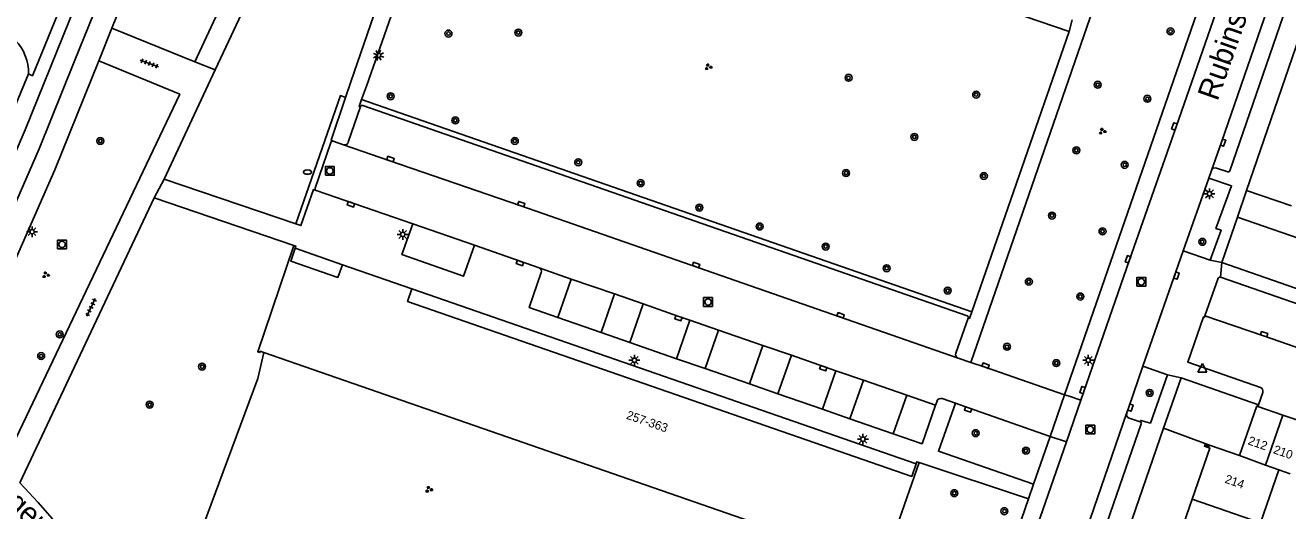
# Model space of a CAD drawing. Extents: x 132999 to 136000, y 398499 to 400501.
# Drawn here: x 133674.5 to 133819.3, y 399709.6 to 399765.3 of the extents above; entities that cross this region are included whole.
import ezdxf

# ---------------------------------------------------------------- set-up
doc = ezdxf.new("R2010")
doc.units = 0
for name, color, linetype in [('gg-anno-huisnummerreeks BGT', 7, 'Continuous'), ('gg-anno-openbare ruimte label', 7, 'Continuous'), ('gg-bbg-bijgebouw', 7, 'Continuous'), ('gg-bbg-gedigitaliseerde bebouwing', 7, 'Continuous'), ('gg-bbg-gedigitaliseerde bijgebouw', 7, 'Continuous'), ('gg-bbg-hoofdgebouw', 7, 'Continuous'), ('gg-bbg-onder overbouw', 7, 'Continuous'), ('gg-bbg-pand overbouw', 7, 'Continuous'), ('gg-bbg-tussenscheiding', 7, 'Continuous'), ('gg-knt-verharding', 7, 'Continuous'), ('gg-knt-verharding nz', 7, 'Continuous'), ('gt-grn-groengrens', 7, 'Continuous'), ('gt-grn-weggrens', 7, 'Continuous'), ('gt-grn-weggrens revisie', 7, 'Continuous'), ('gt-symb-boom', 7, 'Continuous'), ('gt-symb-brandkraan', 7, 'Continuous'), ('gt-symb-groenvak', 7, 'Continuous'), ('gt-symb-kolk', 7, 'Continuous'), ('gt-symb-lichtmast', 7, 'Continuous'), ('gt-symb-rioolschacht', 7, 'Continuous'), ('gt-symb-tegel verharding', 7, 'Continuous'), ('gt-symb-waterafsluiter', 7, 'Continuous')]:
    doc.layers.add(name, color=color, linetype=linetype)

# ---------------------------------------------------------------- blocks, each defined once
blk = doc.blocks.new('gt0-KOLK')
at = {"layer": 'gt-symb-kolk'}
blk.add_lwpolyline([(0, 0), (0.37, 0), (0.37, 0.4), (-0.38, 0.4), (-0.38, 0), (0, 0)], dxfattribs=at)
blk = doc.blocks.new('gt0-BOOM')
at = {"layer": 'gt-symb-boom'}
for radius in [0.4, 0.2]:
    blk.add_circle((0, 0), radius, dxfattribs=at)
blk = doc.blocks.new('gt0-LMAST')
at = {"layer": 'gt-symb-lichtmast'}
for p, q in [((-0.18, 0.17), (-0.45, 0.44)), ((-0.01, 0.25), (-0.01, 0.62)), ((0.17, 0.17), (0.44, 0.44)), ((-0.26, 0), (-0.63, 0)), ((-0.18, -0.18), (-0.45, -0.45)), ((-0.01, -0.25), (-0.01, -0.63)), ((0.44, -0.45), (0.17, -0.18)), ((0.24, 0), (0.62, 0))]:
    blk.add_line(p, q, dxfattribs=at)
blk.add_circle((-0.01, 0), 0.25, dxfattribs=at)
blk = doc.blocks.new('gt0-WAFSL')
at = {"layer": 'gt-symb-waterafsluiter'}
for p, q in [((-0.5, -0.33), (0, 0.67)), ((0, 0.67), (0.5, -0.33)), ((0.5, -0.33), (-0.5, -0.33))]:
    blk.add_line(p, q, dxfattribs=at)
blk = doc.blocks.new('gt0-RS')
at = {"layer": 'gt-symb-rioolschacht'}
blk.add_lwpolyline([(-0.5, -0.5), (0.5, -0.5), (0.5, 0.5), (-0.5, 0.5)], close=True, dxfattribs=at)
blk.add_circle((0, 0), 0.375, dxfattribs=at)
blk = doc.blocks.new('gt0-GRVAK')
at = {"layer": 'gt-symb-groenvak'}
for p, q in [((-0.11, 0.19), (-0.23, 0.24)), ((-0.18, 0.15), (0.09, 0.15)), ((-0.09, 0.21), (-0.16, 0.32)), ((-0.05, 0.21), (-0.05, 0.39)), ((0, 0.21), (0.06, 0.32)), ((0.01, 0.19), (0.13, 0.24)), ((0.26, -0.05), (0.2, 0.06)), ((0.3, -0.05), (0.3, 0.13)), ((0.35, -0.05), (0.41, 0.06)), ((-0.24, -0.23), (-0.36, -0.18)), ((-0.32, -0.26), (-0.05, -0.26)), ((-0.23, -0.21), (-0.29, -0.09)), ((-0.18, -0.2), (-0.18, -0.02)), ((-0.14, -0.21), (-0.07, -0.09)), ((-0.12, -0.23), (0, -0.18)), ((0.24, -0.07), (0.12, -0.02)), ((0.17, -0.11), (0.44, -0.11)), ((0.37, -0.07), (0.49, -0.02))]:
    blk.add_line(p, q, dxfattribs=at)
blk = doc.blocks.new('gt0-BR')
at = {"layer": 'gt-symb-brandkraan'}
for centre, radius, start, end in [((-0.24, 0), 0.206, 107.5669, 252.4331), ((0.6, -2.66), 3, 106.892, 107.5669), ((0, -0.69), 0.938, 73.108, 106.892), ((-0.6, -2.66), 3, 72.4331, 73.108), ((0.24, 0), 0.206, 287.567, 72.4331), ((0.6, 2.66), 3, 252.4331, 253.108), ((0, 0.69), 0.938, 253.108, 286.8921), ((-0.6, 2.66), 3, 286.8921, 287.567)]:
    blk.add_arc(centre, radius, start, end, dxfattribs=at)
blk = doc.blocks.new('gt0-TEG1')
at = {"layer": 'gt-symb-tegel verharding'}
for p, q in [((-1.12, 0), (1.12, 0)), ((-0.9, -0.25), (-0.9, 0.25)), ((-0.45, -0.25), (-0.45, 0.25)), ((0, -0.25), (0, 0.25)), ((0.45, -0.25), (0.45, 0.25)), ((0.9, -0.25), (0.9, 0.25))]:
    blk.add_line(p, q, dxfattribs=at)

msp = doc.modelspace()

# ---------------------------------------------------------------- linework, layer by layer
at = {"layer": 'gg-bbg-bijgebouw'}
for p, q in [((133813.8, 399715.93), (133815.8, 399721.62)), ((133815.8, 399721.62), (133815.93, 399721.57)), ((133815.93, 399721.57), (133818.77, 399720.58)), ((133818.77, 399720.58), (133821.61, 399719.6))]:
    msp.add_line(p, q, dxfattribs=at)
at = {"layer": 'gg-bbg-gedigitaliseerde bebouwing'}
msp.add_line((133816.21, 399708.21), (133818.32, 399714.28), dxfattribs=at)
at = {"layer": 'gg-bbg-gedigitaliseerde bijgebouw'}
msp.add_line((133818.32, 399714.28), (133819.61, 399713.83), dxfattribs=at)
at = {"layer": 'gg-bbg-hoofdgebouw'}
for p, q in [((133718.88, 399735.07), (133710.91, 399737.84)), ((133810.37, 399717.14), (133813.8, 399715.93)), ((133806.32, 399704.96), (133808.39, 399710.92))]:
    msp.add_line(p, q, dxfattribs=at)
for points in [[(133705.34, 399740.06), (133701.21, 399727.85), (133701.45, 399727.77), (133701.49, 399727.91), (133701.9, 399727.77)], [(133705.49, 399739.74), (133705.57, 399739.98), (133705.34, 399740.06)], [(133701.9, 399727.77), (133772.63, 399703.18), (133772.58, 399703.04), (133772.82, 399702.96), (133777.06, 399715.13)], [(133808.39, 399710.92), (133810.42, 399716.78), (133809.79, 399717), (133809.85, 399717.16), (133810.32, 399717), (133810.37, 399717.14)], [(133777.06, 399715.13), (133776.82, 399715.22), (133776.74, 399714.99)]]:
    msp.add_lwpolyline(points, dxfattribs=at)
at = {"layer": 'gg-bbg-onder overbouw'}
for points in [[(133710.91, 399737.84), (133710.4, 399736.39), (133704.98, 399738.27), (133705.49, 399739.74)], [(133776.74, 399714.99), (133776.22, 399713.54), (133718.38, 399733.63), (133718.88, 399735.07)]]:
    msp.add_lwpolyline(points, dxfattribs=at)
at = {"layer": 'gg-bbg-pand overbouw'}
for p, q in [((133705.49, 399739.74), (133710.91, 399737.84)), ((133718.88, 399735.07), (133776.74, 399714.99))]:
    msp.add_line(p, q, dxfattribs=at)
at = {"layer": 'gg-bbg-tussenscheiding'}
for p, q in [((133818.77, 399720.58), (133816.78, 399714.84)), ((133813.8, 399715.93), (133816.78, 399714.84)), ((133816.78, 399714.84), (133818.32, 399714.28)), ((133808.39, 399710.92), (133816.21, 399708.21))]:
    msp.add_line(p, q, dxfattribs=at)
at = {"layer": 'gg-knt-verharding'}
for p, q in [((133712.05, 399800.1), (133693.99, 399761.16)), ((133714.29, 399798.79), (133696.33, 399760.22)), ((133722.37, 399789.41), (133711.87, 399758.86)), ((133713.68, 399758.35), (133724.25, 399788.76)), ((133724.25, 399788.76), (133794.27, 399764.61)), ((133812.71, 399748.64), (133824.58, 399783.17)), ((133814.62, 399746.36), (133826.99, 399782.43)), ((133793.74, 399722.92), (133813.26, 399779.24)), ((133682.97, 399761.26), (133684.48, 399765)), ((133693.99, 399761.16), (133684.48, 399765)), ((133783.11, 399732.42), (133794.27, 399764.61)), ((133696.33, 399760.22), (133690.46, 399747.68)), ((133711.27, 399757.06), (133711.87, 399758.86)), ((133713.12, 399756.81), (133713.68, 399758.35)), ((133711.59, 399751.9), (133712.99, 399756.01)), ((133713.26, 399756.13), (133782.57, 399731.97)), ((133707.79, 399746.62), (133709.58, 399751.88)), ((133709.85, 399752.02), (133711.05, 399751.61)), ((133810.31, 399747.78), (133810.6, 399748.68)), ((133811.18, 399748.93), (133812.46, 399748.52)), ((133705.58, 399742.53), (133690.46, 399747.68)), ((133807.36, 399739.42), (133810.31, 399747.78)), ((133673.91, 399712.81), (133689.33, 399745.53)), ((133689.33, 399745.53), (133705.34, 399740.06)), ((133718.98, 399742.52), (133707.92, 399746.37)), ((133813.59, 399743.32), (133814.62, 399746.36)), ((133811.8, 399738.09), (133813.59, 399743.32)), ((133718.98, 399742.52), (133726.07, 399740.07)), ((133733.47, 399737.49), (133726.07, 399740.07)), ((133802.74, 399726.18), (133807.36, 399739.42)), ((133807.36, 399739.42), (133810.46, 399738.35)), ((133837.3, 399729.21), (133811.8, 399738.09)), ((133809.85, 399731.98), (133811.35, 399736.28)), ((133811.62, 399736.41), (133836.44, 399727.77)), ((133740.58, 399730.06), (133735.62, 399731.78)), ((133781.28, 399727.68), (133782.7, 399731.71)), ((133743.87, 399728.91), (133740.58, 399730.06)), ((133749.23, 399727.05), (133743.87, 399728.91)), ((133752.53, 399725.91), (133749.23, 399727.05)), ((133782.99, 399726.61), (133781.56, 399727.11)), ((133757.59, 399724.16), (133752.53, 399725.91)), ((133805.54, 399725.21), (133802.74, 399726.18)), ((133760.87, 399723.02), (133757.59, 399724.16)), ((133805.1, 399719.06), (133807.12, 399724.85)), ((133807.12, 399724.85), (133815.99, 399721.75)), ((133765.97, 399721.24), (133760.87, 399723.02)), ((133781.25, 399721.94), (133779.71, 399722.47)), ((133792.1, 399718.13), (133793.74, 399722.92)), ((133815.99, 399721.75), (133816.48, 399723.18)), ((133769.13, 399720.15), (133765.97, 399721.24)), ((133779.12, 399722.19), (133778.95, 399721.71)), ((133793.95, 399717.49), (133795.61, 399722.27)), ((133815.99, 399721.75), (133815.93, 399721.57)), ((133774.1, 399718.43), (133769.13, 399720.15)), ((133790.26, 399683.99), (133802.53, 399719.56)), ((133802.43, 399719.81), (133801.17, 399720.22)), ((133790.19, 399712.65), (133792.1, 399718.13)), ((133792.7, 399682.98), (133805.1, 399719.06)), ((133781.98, 399682.94), (133793.95, 399717.49)), ((133789.62, 399710.95), (133777.06, 399715.13)), ((133676.01, 399710.55), (133673.91, 399712.81)), ((133780.04, 399683.39), (133789.62, 399710.95))]:
    msp.add_line(p, q, dxfattribs=at)
for points in [[(133684.48, 399765), (133689.25, 399776.83), (133694.07, 399789.48)], [(133795.61, 399722.27), (133801.21, 399738.41), (133806.53, 399753.67), (133812.59, 399771.11), (133819.01, 399789.8)], [(133813.26, 399779.24), (133802.39, 399783.06), (133800.45, 399777.5), (133800.54, 399777.45), (133782.99, 399726.61)], [(133666.77, 399723.35), (133677.93, 399748.75), (133682.97, 399761.26)], [(133682.97, 399761.26), (133692.25, 399757.42), (133671.96, 399714.76)], [(133674.91, 399759.75), (133673.07, 399755.32), (133672.75, 399755.46)], [(133709.85, 399752.02), (133709.61, 399752.13), (133711.27, 399757.06)], [(133712.99, 399756.01), (133712.83, 399756.03), (133713.12, 399756.81)], [(133810.46, 399738.35), (133811.7, 399741.81), (133811.11, 399742.01), (133812.91, 399746.92), (133810.31, 399747.78)], [(133707.92, 399746.37), (133707.58, 399746.47), (133706.15, 399742.34), (133705.58, 399742.53)], [(133726.07, 399740.07), (133724.82, 399736.51), (133717.74, 399739), (133718.98, 399742.52)], [(133735.62, 399731.78), (133732.34, 399732.92), (133733.72, 399736.95)], [(133782.7, 399731.71), (133782.85, 399731.68), (133783.11, 399732.42)], [(133816.22, 399723.76), (133807.87, 399726.64), (133809.67, 399731.85), (133809.78, 399731.8), (133809.85, 399731.98)], [(133793.74, 399722.92), (133784.63, 399726.06), (133782.99, 399726.61)], [(133800.87, 399720.75), (133801.11, 399721.49), (133802.74, 399726.18)], [(133802.43, 399719.81), (133802.48, 399719.97), (133803.6, 399719.66), (133805.54, 399725.21)], [(133778.95, 399721.71), (133777.4, 399717.28), (133774.1, 399718.43)], [(133781.25, 399721.94), (133779.27, 399716.43), (133790.19, 399712.65)], [(133781.25, 399721.94), (133782.74, 399721.41), (133792.1, 399718.13)]]:
    msp.add_lwpolyline(points, dxfattribs=at)
for centre, radius, start, end in [((133669.54, 399759.88), 5.37, 358.5971, 44.1876), ((133713.19, 399755.93), 0.213, 70.9636, 157.7949), ((133709.78, 399751.82), 0.211, 71.0331, 161.4108), ((133711.18, 399752.02), 0.427, 252.1898, 344.4369), ((133811.02, 399748.52), 0.447, 69.1867, 158.4791), ((133812.53, 399748.69), 0.185, 247.198, 343.8893), ((133708, 399746.57), 0.22, 165.5052, 247.269), ((133733.32, 399737.09), 0.429, 341.5339, 68.8271), ((133811.55, 399736.21), 0.205, 69.7075, 160.7988), ((133782.51, 399731.77), 0.205, 342.5997, 73.1744), ((133781.71, 399727.54), 0.457, 162.3014, 250.2634), ((133779.55, 399722.03), 0.468, 70.6397, 159.8368), ((133816.04, 399723.33), 0.464, 341.4392, 67.3137), ((133801.3, 399720.64), 0.439, 166.0573, 252.9377), ((133802.38, 399719.64), 0.175, 331.4202, 71.1474), ((133699.26, 399729.21), 29.81, 218.7443, 243.892)]:
    msp.add_arc(centre, radius, start, end, dxfattribs=at)
at = {"layer": 'gg-knt-verharding nz'}
for p, q in [((133737.16, 399736.2), (133733.47, 399737.49)), ((133737.16, 399736.2), (133735.62, 399731.78)), ((133742.12, 399734.49), (133737.16, 399736.2)), ((133742.12, 399734.49), (133740.58, 399730.06)), ((133745.41, 399733.35), (133742.12, 399734.49)), ((133745.41, 399733.35), (133743.87, 399728.91)), ((133750.76, 399731.47), (133749.23, 399727.05)), ((133754.07, 399730.34), (133750.76, 399731.47)), ((133754.07, 399730.34), (133752.53, 399725.91)), ((133759.12, 399728.57), (133754.07, 399730.34)), ((133759.12, 399728.57), (133757.59, 399724.16)), ((133762.41, 399727.44), (133759.12, 399728.57)), ((133762.41, 399727.44), (133760.87, 399723.02)), ((133767.51, 399725.67), (133762.41, 399727.44)), ((133767.51, 399725.67), (133765.97, 399721.24)), ((133770.67, 399724.58), (133767.51, 399725.67)), ((133770.67, 399724.58), (133769.13, 399720.15)), ((133775.64, 399722.86), (133770.67, 399724.58)), ((133775.64, 399722.86), (133774.1, 399718.43)), ((133778.95, 399721.71), (133775.64, 399722.86)), ((133788.16, 399684.06), (133800.87, 399720.75))]:
    msp.add_line(p, q, dxfattribs=at)
for points in [[(133484.8, 399364.77), (133526.23, 399454.57), (133534.98, 399473.39), (133549.75, 399503.71), (133570.79, 399545.14), (133645.62, 399690.64), (133657.4, 399714.72), (133666.06, 399733.64), (133674.54, 399753.34), (133681.08, 399769.55), (133690.21, 399793.23), (133695.89, 399808.94)], [(133691.01, 399788.59), (133684.57, 399772.13), (133680.16, 399761.14)], [(133810.6, 399748.68), (133811.74, 399751.92), (133817.75, 399769.37), (133822.9, 399784.45)], [(133680.16, 399761.14), (133676.14, 399751.14), (133667.66, 399731.72), (133659.46, 399713.89), (133657.79, 399710.22), (133645.69, 399685.75), (133617.02, 399630.26), (133612.51, 399621.19), (133603.65, 399604.17)], [(133711.05, 399751.61), (133716.37, 399749.79), (133731.36, 399744.61), (133781.56, 399727.11)], [(133750.76, 399731.47), (133749.51, 399731.9), (133745.41, 399733.35)], [(133809.85, 399731.98), (133816.58, 399729.67), (133829.11, 399725.32), (133835.1, 399723.22)]]:
    msp.add_lwpolyline(points, dxfattribs=at)
at = {"layer": 'gt-grn-groengrens'}
for p, q in [((133783.11, 399732.42), (133713.12, 399756.81)), ((133814.62, 399746.36), (133819.78, 399744.59)), ((133839.17, 399734.42), (133813.59, 399743.32)), ((133805.1, 399719.06), (133810.37, 399717.14))]:
    msp.add_line(p, q, dxfattribs=at)
for points in [[(133705.58, 399742.53), (133710.68, 399757.26), (133711.27, 399757.06)], [(133691.87, 399699.63), (133701.21, 399724.76), (133701.9, 399727.77)]]:
    msp.add_lwpolyline(points, dxfattribs=at)
at = {"layer": 'gt-grn-weggrens'}
for p, q in [((133794.27, 399764.61), (133794.6, 399765.97)), ((133696.33, 399760.22), (133693.99, 399761.16)), ((133689.33, 399745.53), (133690.46, 399747.68)), ((133810.46, 399738.35), (133811.8, 399738.09)), ((133811.62, 399736.41), (133811.8, 399738.09)), ((133805.54, 399725.21), (133807.12, 399724.85)), ((133792.1, 399718.13), (133793.95, 399717.49)), ((133789.62, 399710.95), (133790.19, 399712.65))]:
    msp.add_line(p, q, dxfattribs=at)
msp.add_lwpolyline([(133793.74, 399722.92), (133794.28, 399722.74), (133795.61, 399722.27)], dxfattribs=at)
at = {"layer": 'gt-grn-weggrens revisie'}
msp.add_lwpolyline([(133678.61, 399767.49), (133675.36, 399759.55), (133674.91, 399759.75)], dxfattribs=at)

# ---------------------------------------------------------------- block references
at = {"layer": 'gt-symb-boom'}
for p in [(133723.08, 399764.39), (133731.1, 399764.5), (133805.9, 399764.63), (133768.97, 399759.31), (133797.55, 399758.51), (133716.44, 399757.19), (133783.61, 399757.38), (133803.25, 399756.9), (133723.87, 399754.42), (133776.52, 399752.52), (133683.14, 399752.05), (133730.69, 399752.06), (133795.1, 399750.98), (133737.96, 399749.61), (133768.69, 399748.37), (133784.49, 399748.04), (133800.65, 399749.31), (133745.12, 399747.21), (133751.86, 399744.4), (133758.78, 399742.23), (133792.3, 399743.49), (133798.1, 399741.67), (133766.35, 399739.93), (133809.54, 399740.47), (133773.34, 399737.44), (133789.65, 399735.9), (133780.34, 399734.87), (133795.55, 399734.19), (133678.49, 399729.84), (133787.15, 399728.42), (133676.36, 399727.35), (133792.8, 399726.55), (133694.82, 399726.14), (133803.51, 399723.12), (133688.8, 399721.78), (133783.56, 399718.5), (133789.31, 399716.49), (133781.11, 399711.61), (133786.85, 399709.54)]:
    msp.add_blockref('gt0-BOOM', p, dxfattribs=at)
at = {"layer": 'gt-symb-brandkraan'}
msp.add_blockref('gt0-BR', (133706.91, 399748.48), dxfattribs=at)
at = {"layer": 'gt-symb-groenvak'}
for p in [(133752.87, 399760.55), (133798.07, 399753.16), (133676.88, 399736.67), (133720.82, 399712.04)]:
    msp.add_blockref('gt0-GRVAK', p, dxfattribs=at)
at = {"layer": 'gt-symb-kolk'}
for p, rotation in [((133806.53, 399753.67), 70.84286299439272), ((133811.74, 399751.92), -109.37915903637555), ((133716.37, 399749.79), -19.072960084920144), ((133711.94, 399744.97), 160.82496868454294), ((133731.36, 399744.61), -19.1929270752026), ((133731.34, 399738.23), 160.82496868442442), ((133801.21, 399738.41), 70.75603718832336), ((133751.42, 399737.62), -19.243962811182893), ((133806.4, 399736.65), -109.28471478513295), ((133749.51, 399731.9), 160.46506245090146), ((133768, 399731.84), -19.226065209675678), ((133816.58, 399729.67), -19.131620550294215), ((133766.13, 399726.15), 160.8607558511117), ((133784.63, 399726.06), -18.97851636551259), ((133796, 399723.38), 70.901521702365), ((133782.74, 399721.41), 160.29406223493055), ((133801.11, 399721.49), -108.62889424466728)]:
    msp.add_blockref('gt0-KOLK', p, dxfattribs=dict(at, rotation=rotation))
at = {"layer": 'gt-symb-lichtmast', "rotation": -109.08724450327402}
msp.add_blockref('gt0-LMAST', (133715.06, 399761.88), dxfattribs=at)
at = {"layer": 'gt-symb-lichtmast'}
for p in [(133810.38, 399745.99), (133675.32, 399741.63), (133717.84, 399741.32), (133744.41, 399726.88), (133796.48, 399726.88), (133770.63, 399717.81)]:
    msp.add_blockref('gt0-LMAST', p, dxfattribs=at)
at = {"layer": 'gt-symb-rioolschacht'}
for p in [(133709.47, 399748.61), (133678.75, 399740.18), (133802.55, 399735.88), (133752.85, 399733.56), (133796.7, 399718.91)]:
    msp.add_blockref('gt0-RS', p, dxfattribs=at)
at = {"layer": 'gt-symb-tegel verharding'}
for p, rotation in [((133688.77, 399760.96), 160.00710602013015), ((133682.08, 399732.95), 64.5883992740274)]:
    msp.add_blockref('gt0-TEG1', p, dxfattribs=dict(at, rotation=rotation))
at = {"layer": 'gt-symb-waterafsluiter'}
msp.add_blockref('gt0-WAFSL', (133809.55, 399725.83), dxfattribs=at)

# ---------------------------------------------------------------- texts
at = {"layer": 'gg-anno-huisnummerreeks BGT'}
for s, rotation, p in [('257-363', 340.8, (133743.4, 399720.18)), ('212', 340.8, (133814.7, 399717.24)), ('210', 340.8, (133817.61, 399716.22)), ('214', 340.9, (133812.05, 399712.83))]:
    msp.add_text(s, height=1, rotation=rotation, dxfattribs=at).set_placement(p)
at = {"layer": 'gg-anno-openbare ruimte label'}
for s, rotation, p in [('Rubinsteinstraat', 70.6, (133811.29, 399756.54)), ('Regerpad', 317.4, (133669.04, 399713.15))]:
    msp.add_text(s, height=2.5, rotation=rotation, dxfattribs=at).set_placement(p)

doc.saveas('drawing.dxf')
